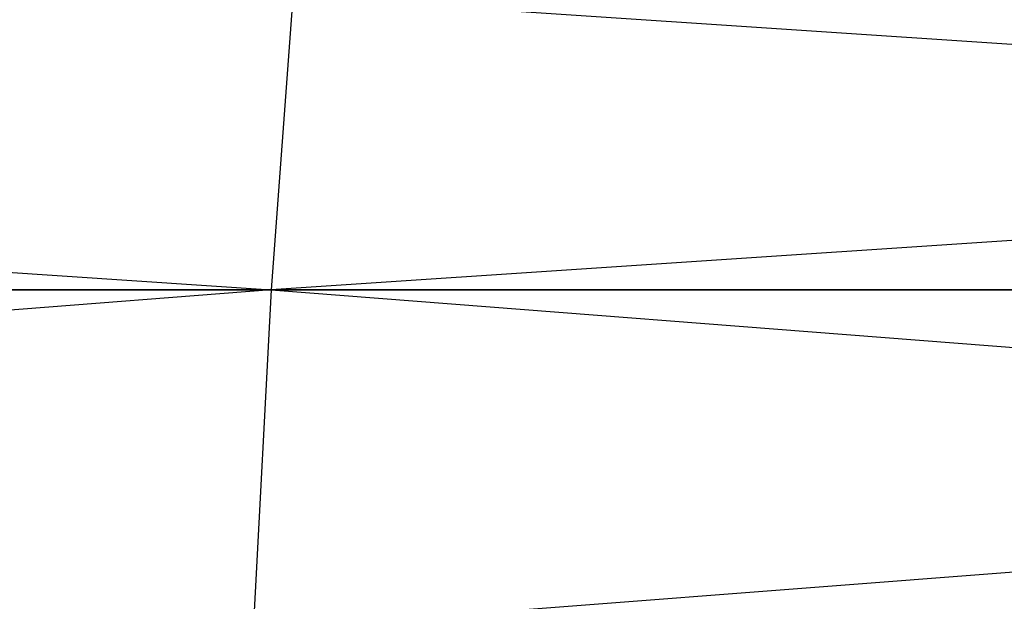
# Model space of a CAD drawing. Header units: centimetres. Extents: x 0.1 to 26.3, y 0 to 13.2.
# Tile 455 of 656: x 3.10784 to 3.11611, y 13.23566 to 13.24054. Entities that reach past the tile are written whole.
import ezdxf

# ---------------------------------------------------------------- set-up
doc = ezdxf.new("R2010")
doc.units = ezdxf.units.CM
doc.header["$LTSCALE"] = 2.54
doc.layers.get('0').update_dxf_attribs({"color": 13})

# ---------------------------------------------------------------- blocks, each defined once
blk = doc.blocks.new('Pojemnik na r_czniki papierowe CRESTO.STL')
at = {"color": 0}
for p, q in [((3.073513, 13.2407333, 29.3373505), (3.1099541, 13.238269, 29.3439362)), ((3.073513, 13.2407333, 19.0373505), (3.1099541, 13.238269, 19.0439362)), ((3.1101383, 13.2407333, 29.3414764), (3.1099541, 13.238269, 29.3439362)), ((3.1101383, 13.2407333, 28.3585236), (3.1099541, 13.238269, 28.3560638)), ((3.1469694, 13.2407333, 28.3571442), (3.1099541, 13.238269, 28.3560638)), ((3.1101383, 13.2407333, 19.041478), (3.1099541, 13.238269, 19.0439362)), ((3.1101383, 13.2407333, 18.058522), (3.1099541, 13.238269, 18.0560638)), ((3.1469694, 13.2407333, 18.0571442), (3.1099541, 13.238269, 18.0560638)), ((3.1101383, 13.2407333, 29.3414764), (3.1469694, 13.238269, 29.3453217)), ((3.1101383, 13.2407333, 19.041478), (3.1469694, 13.238269, 19.0453201)), ((3.1099541, 13.238269, 28.3560638), (3.0728477, 13.2354126, 28.3582336)), ((3.1099541, 13.238269, 18.0560638), (3.0728477, 13.2354126, 18.0582336)), ((3.1099541, 13.238269, 29.3439362), (3.0731457, 13.238269, 29.3397888)), ((3.0731457, 13.238269, 28.3602112), (3.1099541, 13.238269, 28.3560638)), ((3.1099541, 13.238269, 19.0439362), (3.0731457, 13.238269, 19.0397888)), ((3.0731457, 13.238269, 18.0602112), (3.1099541, 13.238269, 18.0560638)), ((3.1099541, 13.238269, 29.3439362), (3.1098047, 13.2354126, 29.345929)), ((3.1099541, 13.238269, 28.3560638), (3.1098047, 13.2354126, 28.354071)), ((3.1469694, 13.238269, 28.3546783), (3.1098047, 13.2354126, 28.354071)), ((3.1099541, 13.238269, 19.0439362), (3.1098047, 13.2354126, 19.0459305)), ((3.1099541, 13.238269, 18.0560638), (3.1098047, 13.2354126, 18.0540695)), ((3.1469694, 13.238269, 18.0546799), (3.1098047, 13.2354126, 18.0540695)), ((3.1469694, 13.238269, 29.3453217), (3.1099541, 13.238269, 29.3439362)), ((3.1099541, 13.238269, 29.3439362), (3.1469694, 13.2354126, 29.3473206)), ((3.1099541, 13.238269, 28.3560638), (3.1469694, 13.238269, 28.3546783)), ((3.1469694, 13.238269, 19.0453201), (3.1099541, 13.238269, 19.0439362)), ((3.1099541, 13.238269, 19.0439362), (3.1469694, 13.2354126, 19.0473206)), ((3.1099541, 13.238269, 18.0560638), (3.1469694, 13.238269, 18.0546799))]:
    blk.add_line(p, q, dxfattribs=at)

msp = doc.modelspace()

# ---------------------------------------------------------------- block references
at = {"color": 0}
msp.add_blockref('Pojemnik na r_czniki papierowe CRESTO.STL', (0, 0), dxfattribs=at)

doc.saveas('drawing.dxf')
